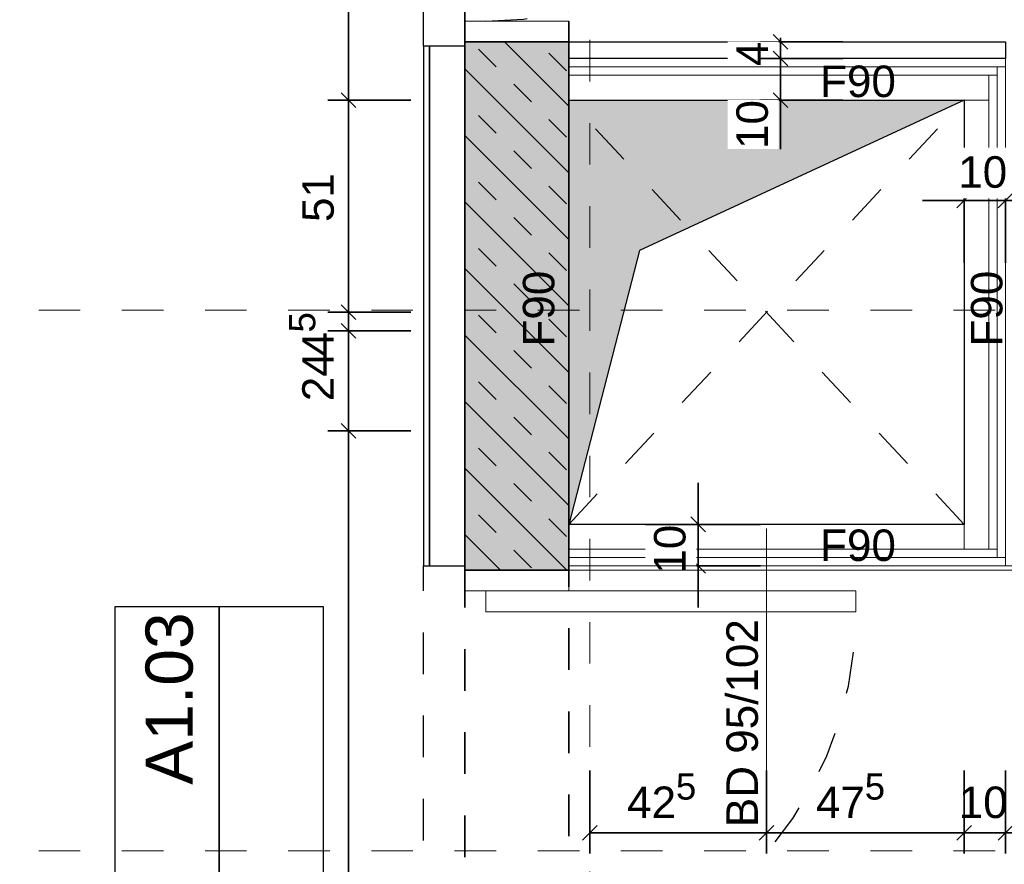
# Model space of a CAD drawing. Header units: metres. Extents: x -13 to 93, y -119 to 25.
# Tile 585 of 656: x 6.28 to 8.65, y -23.18 to -21.15. Entities that reach past the tile are written whole.
import ezdxf
from ezdxf.enums import TextEntityAlignment as Align

# ---------------------------------------------------------------- set-up
doc = ezdxf.new("R2010")
doc.units = ezdxf.units.M
doc.header["$LTSCALE"] = 0.00508
doc.header["$PDMODE"] = 1
doc.header["$PDSIZE"] = -2
for name, pattern in [('STYLE_06', [1.0537, 0.590515, -0.19684, 0.069505, -0.19684]), ('STYLE_11', [0.393677, 0.196838, -0.196838]), ('STYLE_12', [0.20828, 0.069425, -0.138855])]:
    doc.linetypes.add(name, pattern=pattern)
doc.layers.get('0').update_dxf_attribs({"lineweight": 18})
for name, color, linetype, lineweight in [('3-4-0 Innenwände', 7, 'Continuous', 35), ('3-4-0-1 IW Beton', 7, 'Continuous', 35), ('3-4-2-2 NTragIW GK', 7, 'Continuous', 35), ('3-4-4 ITüren', 7, 'Continuous', 25), ('3-4-5 IWBekleidungen', 7, 'Continuous', 25), ('3-4-9 WSonstiges VED', 7, 'STYLE_11', 25), ('3-5-1-1 DeckenDurchb', 7, 'Continuous', 25), ('3-5-1-1 DeckenDurchb VED', 7, 'STYLE_11', 25), ('6-1-0 Ausstattung', 7, 'Continuous', 25), ('Bemaßung', 7, 'Continuous', 18), ('Keine', 7, 'Continuous', 18), ('Plan-Achse', 1, 'STYLE_06', 18), ('Plan-Achsen-Fassade', 1, 'STYLE_06', 18), ('Plan-Raumstempel', 7, 'Continuous', 13), ('Plan-Text-Hinweis', 7, 'Continuous', 13), ('Plan-Text-Kerne', 7, 'Continuous', 13)]:
    doc.layers.add(name, color=color, linetype=linetype, lineweight=lineweight)
doc.layers.get('0').freeze()
doc.styles.add('Arial', font='ARIAL.TTF')
doc.dimstyles.new('MTZ_200', dxfattribs={"dimtxt": 0.075762, "dimasz": 0.000706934, "dimexe": 0.001, "dimexo": 0.003, "dimgap": 0.0001, "dimtad": 1, "dimdec": 4, "dimzin": 11, "dimtxsty": 'Arial', "dimblk": 'VW_SLASH', "dimcen": 0, "dimdle": 0.001, "dimazin": 0, "dimtfac": 1, "dimtdec": 4, "dimtix": 1, "dimtmove": 0, "dimatfit": 0, "dimldrblk": 'VW_FILLEDARROW', "dimfxl": 0, "dimfrac": 2, "dimtolj": 1, "dimtzin": 11, "dimarcsym": 0})

# ---------------------------------------------------------------- blocks, each defined once
blk = doc.blocks.new('*U552')
at = {"layer": '3-5-1-1 DeckenDurchb VED'}
for p, q in [((0.9, -4.415), (-0.05, -3.395)), ((-0.05, -4.415), (0.9, -3.395))]:
    blk.add_line(p, q, dxfattribs=at)
blk.add_lwpolyline([(-0.05, -3.395), (0.9, -3.395), (0.9, -4.415), (-0.05, -4.415)], close=True, dxfattribs=at)
blk = doc.blocks.new('kern_DD_e0-e4_standard')
at = {"layer": '3-5-1-1 DeckenDurchb VED', "color": 7}
blk.add_blockref('*U552', (0, 0), dxfattribs=at)
blk = doc.blocks.new('*D397')
at = {"layer": 'Bemaßung', "color": 0, "linetype": 'Continuous', "lineweight": -2}
for p, q in [((0.2607, -4.415), (0.2607, -4.315)), ((0.4107, -4.415), (0.2107, -4.415)), ((0.2607, -4.415), (0.2607, -4.515)), ((0.4107, -4.515), (0.2107, -4.515)), ((0.2607, -4.515), (0.2607, -4.615))]:
    blk.add_line(p, q, dxfattribs=at)
at = {"layer": 'Bemaßung', "color": 0, "linetype": 'Continuous', "lineweight": 20}
for p, q in [((0.243, -4.3973), (0.2784, -4.4327)), ((0.2784, -4.5327), (0.243, -4.4973))]:
    blk.add_line(p, q, dxfattribs=at)
at = {"layer": 'Defpoints', "color": 0, "lineweight": 0}
for p in [(0.7387, -4.415), (0.8387, -4.515)]:
    blk.add_point(p, dxfattribs=at)
at = {"color": 0, "linetype": 'Continuous', "lineweight": -2}
blk.add_wipeout([(0.2561, -4.5337), (0.2561, -4.4163), (0.134, -4.4163), (0.134, -4.5337)], dxfattribs=at).dxf.layer = 'Bemaßung'
at = {"layer": 'Defpoints', "color": 0, "lineweight": 0}
blk.add_point((0.2607, -4.515), dxfattribs=at)
at = {"layer": 'Bemaßung', "color": 0, "insert": (0.1545, -4.5337), "char_height": 0.07576, "attachment_point": 1, "rotation": 90, "line_spacing_factor": 0.967741, "style": 'Arial'}
blk.add_mtext('10', dxfattribs=at)
blk = doc.blocks.new('VW_FILLEDARROW')
at = {"color": 0, "lineweight": -2}
blk.add_solid([(0, 0), (0, 0), (0, 0)], dxfattribs=at)
blk = doc.blocks.new('VW_SLASH')
at = {"color": 0, "linetype": 'ByBlock', "lineweight": -2}
blk.add_line((0, 0), (-1, 0), dxfattribs=at)
at = {"color": 0, "linetype": 'ByBlock', "lineweight": 20}
blk.add_line((0, 0), (0, 0), dxfattribs=at)
blk = doc.blocks.new('*D398')
at = {"layer": 'Bemaßung', "color": 0, "linetype": 'Continuous', "lineweight": 20}
for p, q in [((0.4764, -3.2727), (0.441, -3.2373)), ((0.441, -3.2773), (0.4764, -3.3127))]:
    blk.add_line(p, q, dxfattribs=at)
at = {"layer": 'Bemaßung', "color": 0, "linetype": 'Continuous', "lineweight": -2}
for p, q in [((0.6087, -3.255), (0.4087, -3.255)), ((0.4587, -3.295), (0.4587, -3.245)), ((0.4587, -3.305), (0.4587, -3.255)), ((0.4587, -3.255), (0.4587, -3.3132)), ((0.4587, -3.255), (0.4587, -3.295)), ((0.6087, -3.295), (0.4087, -3.295))]:
    blk.add_line(p, q, dxfattribs=at)
at = {"layer": 'Defpoints', "color": 0, "lineweight": 0}
for p in [(0.8507, -3.255), (0.8499, -3.295)]:
    blk.add_point(p, dxfattribs=at)
at = {"color": 0, "linetype": 'Continuous', "lineweight": -2}
blk.add_wipeout([(0.4541, -3.3132), (0.4541, -3.2546), (0.332, -3.2546), (0.332, -3.3132)], dxfattribs=at).dxf.layer = 'Bemaßung'
at = {"layer": 'Defpoints', "color": 0, "lineweight": 0}
blk.add_point((0.4587, -3.255), dxfattribs=at)
at = {"layer": 'Bemaßung', "color": 0, "insert": (0.3526, -3.3132), "char_height": 0.0758, "attachment_point": 1, "rotation": 90, "line_spacing_factor": 0.967741, "style": 'Arial'}
blk.add_mtext('4', dxfattribs=at)
blk = doc.blocks.new('*U399')
at = {"layer": '3-5-1-1 DeckenDurchb', "linetype": 'Continuous', "lineweight": 0}
blk.add_hatch(color=19, dxfattribs=at).paths.add_polyline_path([(-0.05, -4.415), (-0.05, -3.395), (0.9, -3.395), (0.1196, -3.7566)])
at = {"layer": '3-5-1-1 DeckenDurchb'}
for points in [[(-0.05, -4.415), (-0.05, -3.395), (0.9, -3.395), (0.1196, -3.7566)], [(-0.05, -3.395), (0.9, -3.395), (0.9, -4.415), (-0.05, -4.415)]]:
    blk.add_lwpolyline(points, close=True, dxfattribs=at)
blk = doc.blocks.new('*D400')
at = {"layer": 'Bemaßung', "color": 0, "linetype": 'Continuous', "lineweight": -2}
for p, q in [((0.4587, -3.295), (0.4587, -3.245)), ((0.6087, -3.295), (0.4087, -3.295)), ((0.4587, -3.395), (0.4587, -3.295)), ((0.6087, -3.395), (0.4087, -3.395)), ((0.4587, -3.445), (0.4587, -3.395)), ((0.4587, -3.395), (0.4587, -3.5125))]:
    blk.add_line(p, q, dxfattribs=at)
at = {"layer": 'Bemaßung', "color": 0, "linetype": 'Continuous', "lineweight": 20}
for p, q in [((0.4764, -3.3127), (0.441, -3.2773)), ((0.441, -3.3773), (0.4764, -3.4127))]:
    blk.add_line(p, q, dxfattribs=at)
at = {"layer": 'Defpoints', "color": 0, "lineweight": 0}
for p in [(0.8499, -3.295), (0.8499, -3.395)]:
    blk.add_point(p, dxfattribs=at)
at = {"color": 0, "linetype": 'Continuous', "lineweight": -2}
blk.add_wipeout([(0.4541, -3.5125), (0.4541, -3.395), (0.332, -3.395), (0.332, -3.5125)], dxfattribs=at).dxf.layer = 'Bemaßung'
at = {"layer": 'Defpoints', "color": 0, "lineweight": 0}
blk.add_point((0.4587, -3.395), dxfattribs=at)
at = {"layer": 'Bemaßung', "color": 0, "insert": (0.3526, -3.5125), "char_height": 0.07576, "attachment_point": 1, "rotation": 90, "line_spacing_factor": 0.967741, "style": 'Arial'}
blk.add_mtext('10', dxfattribs=at)
blk = doc.blocks.new('*D401')
at = {"layer": 'Bemaßung', "color": 0, "linetype": 'Continuous', "lineweight": -2}
for p, q in [((0.9, -3.7861), (0.9, -3.5861)), ((1, -3.7861), (1, -3.5861)), ((0.9, -3.6361), (0.8, -3.6361)), ((1, -3.6361), (0.9, -3.6361)), ((1, -3.6361), (1.1, -3.6361))]:
    blk.add_line(p, q, dxfattribs=at)
at = {"layer": 'Bemaßung', "color": 0, "linetype": 'Continuous', "lineweight": 20}
for p, q in [((0.8823, -3.6537), (0.9177, -3.6184)), ((1.0177, -3.6184), (0.9823, -3.6537))]:
    blk.add_line(p, q, dxfattribs=at)
at = {"layer": 'Defpoints', "color": 0, "lineweight": 0}
for p in [(0.9, -3.7834), (1, -3.7834)]:
    blk.add_point(p, dxfattribs=at)
at = {"color": 0, "linetype": 'Continuous', "lineweight": -2}
blk.add_wipeout([(0.8861, -3.6314), (1.0036, -3.6314), (1.0036, -3.5094), (0.8861, -3.5094)], dxfattribs=at).dxf.layer = 'Bemaßung'
at = {"layer": 'Defpoints', "color": 0, "lineweight": 0}
blk.add_point((0.9, -3.6361), dxfattribs=at)
at = {"layer": 'Bemaßung', "color": 0, "insert": (0.8861, -3.5299), "char_height": 0.07576, "attachment_point": 1, "line_spacing_factor": 0.967741, "style": 'Arial'}
blk.add_mtext('10', dxfattribs=at)
blk = doc.blocks.new('*D430')
at = {"layer": 'Bemaßung', "color": 0, "linetype": 'Continuous', "lineweight": -2}
for p, q in [((0.425, -5.0067), (0.425, -5.2067)), ((0.9, -5.0067), (0.9, -5.2067)), ((0.475, -5.1567), (0.425, -5.1567)), ((0.425, -5.1567), (0.9, -5.1567)), ((0.9, -5.1567), (0.5439, -5.1567)), ((0.9, -5.1567), (0.85, -5.1567))]:
    blk.add_line(p, q, dxfattribs=at)
at = {"layer": 'Bemaßung', "color": 0, "linetype": 'Continuous', "lineweight": 20}
for p, q in [((0.4427, -5.139), (0.4073, -5.1743)), ((0.8823, -5.1743), (0.9177, -5.139))]:
    blk.add_line(p, q, dxfattribs=at)
at = {"layer": 'Defpoints', "color": 0, "lineweight": 0}
for p in [(0.9, -4.3255), (0.425, -4.425), (0.425, -5.1567)]:
    blk.add_point(p, dxfattribs=at)
at = {"layer": 'Bemaßung', "color": 0, "line_spacing_factor": 0.967741, "style": 'Arial'}
for s, insert, char_height, attachment_point in [('5', (0.6856, -5.0138), 0.0631, 2), ('47', (0.5439, -5.0455), 0.07576, 1)]:
    blk.add_mtext(s, dxfattribs=dict(at, insert=insert, char_height=char_height, attachment_point=attachment_point))
blk = doc.blocks.new('*D431')
at = {"layer": 'Bemaßung', "color": 0, "linetype": 'Continuous', "lineweight": -2}
for p, q in [((0.9, -5.0067), (0.9, -5.2067)), ((1, -5.0067), (1, -5.2067)), ((0.9, -5.1567), (0.8, -5.1567)), ((0.9, -5.1567), (1, -5.1567)), ((1, -5.1567), (1.1, -5.1567))]:
    blk.add_line(p, q, dxfattribs=at)
at = {"layer": 'Bemaßung', "color": 0, "linetype": 'Continuous', "lineweight": 20}
for p, q in [((0.8823, -5.1743), (0.9177, -5.139)), ((1.0177, -5.139), (0.9823, -5.1743))]:
    blk.add_line(p, q, dxfattribs=at)
at = {"layer": 'Defpoints', "color": 0, "lineweight": 0}
for p in [(0.9, -4.3255), (1, -4.43), (1, -5.1567)]:
    blk.add_point(p, dxfattribs=at)
at = {"layer": 'Bemaßung', "color": 0, "insert": (0.8872, -5.0455), "char_height": 0.07576, "attachment_point": 1, "line_spacing_factor": 0.967741, "style": 'Arial'}
blk.add_mtext('10', dxfattribs=at)
blk = doc.blocks.new('*D432')
at = {"layer": 'Bemaßung', "color": 0, "linetype": 'Continuous', "lineweight": -2}
for p, q in [((1, -5.0067), (1, -5.2067)), ((2.145, -5.0067), (2.145, -5.2067)), ((1.05, -5.1567), (1, -5.1567)), ((1, -5.1567), (2.145, -5.1567)), ((2.145, -5.1567), (2.095, -5.1567))]:
    blk.add_line(p, q, dxfattribs=at)
at = {"layer": 'Bemaßung', "color": 0, "linetype": 'Continuous', "lineweight": 20}
for p, q in [((1.0177, -5.139), (0.9823, -5.1743)), ((2.1273, -5.1743), (2.1627, -5.139))]:
    blk.add_line(p, q, dxfattribs=at)
at = {"layer": 'Defpoints', "color": 0, "lineweight": 0}
for p in [(1, -4.43), (2.145, -4.4941), (1, -5.1567)]:
    blk.add_point(p, dxfattribs=at)
at = {"layer": 'Bemaßung', "color": 0, "line_spacing_factor": 0.967741, "style": 'Arial'}
for s, insert, char_height, attachment_point in [('5', (1.7218, -5.0138), 0.0631, 2), ('1,14', (1.4922, -5.0455), 0.07576, 1)]:
    blk.add_mtext(s, dxfattribs=dict(at, insert=insert, char_height=char_height, attachment_point=attachment_point))
blk = doc.blocks.new('*D433')
at = {"layer": 'Bemaßung', "color": 0, "linetype": 'Continuous', "lineweight": -2}
for p, q in [((-0.5801, -3.95), (-0.5801, -3.9)), ((-0.4301, -3.95), (-0.6301, -3.95)), ((-0.5801, -4.19), (-0.5801, -3.95)), ((-0.4301, -4.19), (-0.6301, -4.19)), ((-0.5801, -4.24), (-0.5801, -4.19))]:
    blk.add_line(p, q, dxfattribs=at)
at = {"layer": 'Bemaßung', "color": 0, "linetype": 'Continuous', "lineweight": 20}
for p, q in [((-0.5625, -3.9677), (-0.5978, -3.9323)), ((-0.5978, -4.1723), (-0.5625, -4.2077))]:
    blk.add_line(p, q, dxfattribs=at)
at = {"layer": 'Defpoints', "color": 0, "lineweight": 0}
for p in [(3.29, -3.95), (-0.5801, -4.19), (3.29, -4.19)]:
    blk.add_point(p, dxfattribs=at)
at = {"layer": 'Bemaßung', "color": 0, "insert": (-0.6913, -4.119), "char_height": 0.07576, "attachment_point": 1, "rotation": 90, "line_spacing_factor": 0.967741, "style": 'Arial'}
blk.add_mtext('24', dxfattribs=at)
blk = doc.blocks.new('*D434')
at = {"layer": 'Bemaßung', "color": 0, "linetype": 'Continuous', "lineweight": -2}
for p, q in [((-0.5801, -3.95), (-0.5801, -3.85)), ((-0.4301, -3.905), (-0.6301, -3.905)), ((-0.5801, -3.95), (-0.5801, -3.905)), ((-0.5801, -3.905), (-0.5801, -4.005)), ((-0.4301, -3.95), (-0.6301, -3.95))]:
    blk.add_line(p, q, dxfattribs=at)
at = {"layer": 'Bemaßung', "color": 0, "linetype": 'Continuous', "lineweight": 20}
for p, q in [((-0.5625, -3.9227), (-0.5978, -3.8873)), ((-0.5978, -3.9323), (-0.5625, -3.9677))]:
    blk.add_line(p, q, dxfattribs=at)
at = {"layer": 'Defpoints', "color": 0, "lineweight": 0}
for p in [(-0.5801, -3.905), (0.9, -3.905), (3.29, -3.95)]:
    blk.add_point(p, dxfattribs=at)
at = {"layer": 'Bemaßung', "color": 0, "rotation": 90, "line_spacing_factor": 0.967741, "style": 'Arial'}
for s, insert, char_height, attachment_point in [('5', (-0.723, -3.9293), 0.0631, 2), ('4', (-0.6913, -4.0117), 0.0758, 1)]:
    blk.add_mtext(s, dxfattribs=dict(at, insert=insert, char_height=char_height, attachment_point=attachment_point))
blk = doc.blocks.new('*D435')
at = {"layer": 'Bemaßung', "color": 0, "linetype": 'Continuous', "lineweight": -2}
for p, q in [((-0.5801, -3.395), (-0.5801, -3.345)), ((-0.4301, -3.395), (-0.6301, -3.395)), ((-0.5801, -3.905), (-0.5801, -3.395)), ((-0.4301, -3.905), (-0.6301, -3.905)), ((-0.5801, -3.955), (-0.5801, -3.905))]:
    blk.add_line(p, q, dxfattribs=at)
at = {"layer": 'Bemaßung', "color": 0, "linetype": 'Continuous', "lineweight": 20}
for p, q in [((-0.5625, -3.4127), (-0.5978, -3.3773)), ((-0.5978, -3.8873), (-0.5625, -3.9227))]:
    blk.add_line(p, q, dxfattribs=at)
at = {"layer": 'Defpoints', "color": 0, "lineweight": 0}
for p in [(0.9, -3.395), (-0.5801, -3.905), (0.9, -3.905)]:
    blk.add_point(p, dxfattribs=at)
at = {"layer": 'Bemaßung', "color": 0, "insert": (-0.6913, -3.688), "char_height": 0.07576, "attachment_point": 1, "rotation": 90, "line_spacing_factor": 0.967741, "style": 'Arial'}
blk.add_mtext('51', dxfattribs=at)
blk = doc.blocks.new('*D436')
at = {"layer": 'Bemaßung', "color": 0, "linetype": 'Continuous', "lineweight": 20}
for p, q in [((-0.5625, -1.6827), (-0.5978, -1.6473)), ((-0.5978, -3.3773), (-0.5625, -3.4127))]:
    blk.add_line(p, q, dxfattribs=at)
at = {"layer": 'Bemaßung', "color": 0, "linetype": 'Continuous', "lineweight": -2}
for p, q in [((-0.4301, -1.665), (-0.6301, -1.665)), ((-0.5801, -1.715), (-0.5801, -1.665)), ((-0.5801, -1.665), (-0.5801, -3.395)), ((-0.5801, -3.395), (-0.5801, -3.345)), ((-0.4301, -3.395), (-0.6301, -3.395))]:
    blk.add_line(p, q, dxfattribs=at)
at = {"layer": 'Defpoints', "color": 0, "lineweight": 0}
for p in [(-0.5801, -1.665), (3.23, -1.665), (0.9, -3.395)]:
    blk.add_point(p, dxfattribs=at)
at = {"layer": 'Bemaßung', "color": 0, "insert": (-0.6913, -2.7031), "char_height": 0.07576, "attachment_point": 1, "rotation": 90, "line_spacing_factor": 0.967741, "style": 'Arial'}
blk.add_mtext('1,73', dxfattribs=at)
blk = doc.blocks.new('*D438')
at = {"layer": 'Bemaßung', "color": 0, "linetype": 'Continuous', "lineweight": -2}
for p, q in [((-0.5801, -4.19), (-0.5801, -4.14)), ((-0.4301, -4.19), (-0.6301, -4.19)), ((-0.5801, -7.55), (-0.5801, -4.19)), ((-0.4301, -7.55), (-0.6301, -7.55)), ((-0.5801, -7.6), (-0.5801, -7.55))]:
    blk.add_line(p, q, dxfattribs=at)
at = {"layer": 'Bemaßung', "color": 0, "linetype": 'Continuous', "lineweight": 20}
for p, q in [((-0.5625, -4.2077), (-0.5978, -4.1723)), ((-0.5978, -7.5323), (-0.5625, -7.5677))]:
    blk.add_line(p, q, dxfattribs=at)
at = {"layer": 'Defpoints', "color": 0, "lineweight": 0}
for p in [(3.6399, -4.19), (-0.5801, -7.55), (2.2072, -7.55)]:
    blk.add_point(p, dxfattribs=at)
at = {"layer": 'Bemaßung', "color": 0, "insert": (-0.6913, -5.8358), "char_height": 0.07576, "attachment_point": 1, "rotation": 90, "line_spacing_factor": 0.967741, "style": 'Arial'}
blk.add_mtext('3,36', dxfattribs=at)
blk = doc.blocks.new('*D443')
at = {"layer": 'Bemaßung', "color": 0, "linetype": 'Continuous', "lineweight": -2}
for p, q in [((0, -5.0067), (0, -5.2067)), ((0.425, -5.0067), (0.425, -5.2067)), ((0, -5.1567), (0.05, -5.1567)), ((0, -5.1567), (0.2558, -5.1567)), ((0.425, -5.1567), (0, -5.1567)), ((0.375, -5.1567), (0.425, -5.1567))]:
    blk.add_line(p, q, dxfattribs=at)
at = {"layer": 'Bemaßung', "color": 0, "linetype": 'Continuous', "lineweight": 20}
for p, q in [((0.0177, -5.139), (-0.0177, -5.1743)), ((0.4073, -5.1743), (0.4427, -5.139))]:
    blk.add_line(p, q, dxfattribs=at)
at = {"layer": 'Defpoints', "color": 0, "lineweight": 0}
for p in [(0.425, -4.275), (0, -4.415), (0.425, -5.1567)]:
    blk.add_point(p, dxfattribs=at)
at = {"layer": 'Bemaßung', "color": 0, "line_spacing_factor": 0.967741, "style": 'Arial'}
for s, insert, char_height, attachment_point in [('5', (0.2316, -5.0138), 0.0631, 2), ('42', (0.0899, -5.0455), 0.07576, 1)]:
    blk.add_mtext(s, dxfattribs=dict(at, insert=insert, char_height=char_height, attachment_point=attachment_point))
blk = doc.blocks.new('*U449')
at = {"layer": '3-4-4 ITüren', "color": 7, "linetype": 'Continuous', "lineweight": 18}
for points in [[(-0.3, -2.215), (-0.05, -2.215), (-0.05, -2.265), (-0.3, -2.265)], [(-0.25, -2.265), (0.6399, -2.265), (0.6399, -2.315), (-0.25, -2.315)], [(-0.3, -3.205), (-0.05, -3.205), (-0.05, -3.255), (-0.3, -3.255)]]:
    blk.add_lwpolyline(points, close=True, dxfattribs=at)
at = {"layer": 'Bemaßung', "linetype": 'STYLE_12', "lineweight": 25}
blk.add_arc((-0.25, -2.315), 0.89, 270, 0, dxfattribs=at)
blk = doc.blocks.new('*U450')
at = {"layer": '3-4-4 ITüren', "color": 7, "linetype": 'Continuous', "lineweight": 18}
for points in [[(-0.3, -4.525), (-0.05, -4.525), (-0.05, -4.575), (-0.3, -4.575)], [(-0.25, -4.575), (0.6399, -4.575), (0.6399, -4.625), (-0.25, -4.625)], [(-0.3, -5.515), (-0.05, -5.515), (-0.05, -5.565), (-0.3, -5.565)]]:
    blk.add_lwpolyline(points, close=True, dxfattribs=at)
at = {"layer": 'Bemaßung', "linetype": 'STYLE_12', "lineweight": 25}
blk.add_arc((-0.25, -4.625), 0.89, 270, 0, dxfattribs=at)
blk = doc.blocks.new('S_Türnr')
at = {"layer": 'Plan-Text-Hinweis', "color": 7, "linetype": 'Continuous', "lineweight": 25}
for points in [[(-0.4, 0.25), (0.4, 0.25), (0.4, 0), (-0.4, 0)], [(-0.4, 0), (0.4, 0), (0.4, -0.25), (-0.4, -0.25)]]:
    blk.add_lwpolyline(points, close=True, dxfattribs=at)
at = {"layer": 'Keine', "color": 0, "flags": 1}
blk.add_attdef('Plannummer', (-0.4, -0.4546), '', height=0.1136, dxfattribs=at)
at = {"layer": 'Plan-Raumstempel', "color": 7, "style": 'Arial'}
for tag, p in [('Türnummer', (0.3857, 0.1768)), ('Brand', (0.3857, -0.0745))]:
    blk.add_attdef(tag, text='', height=0.1136, dxfattribs=at).set_placement(p, align=Align.TOP_RIGHT)
blk = doc.blocks.new('kern_d-gross+h-normal (2D)')
at = {"layer": '3-4-0-1 IW Beton', "linetype": 'Continuous', "lineweight": 0}
blk.add_hatch(color=255, dxfattribs=at).paths.add_polyline_path([(-0.3, -3.255), (-0.05, -3.255), (-0.05, -4.525), (-0.3, -4.525)])
at = {"layer": '3-4-0-1 IW Beton', "linetype": 'Continuous', "lineweight": 13}
h = blk.add_hatch(dxfattribs=at)
h.set_pattern_fill('STAHLBETON_1_50', angle=-90, style=0, pattern_type=2)
h.set_pattern_definition([(-45, (0, 0), (1e-17, -0.16), []), (-45, (5e-18, -0.08), (1e-17, -0.16), [0.06, -0.06])])
h.paths.add_polyline_path([(-0.3, -3.255), (-0.05, -3.255), (-0.05, -4.525), (-0.3, -4.525)])
at = {"layer": '3-4-0 Innenwände', "linetype": 'STYLE_12'}
for p, q in [((-0.3, -3.265), (-0.3, -2.205)), ((-0.05, -2.205), (-0.05, -3.265)), ((-0.3, -4.515), (-0.3, -5.565)), ((-0.05014648, -5.565), (-0.05014648, -4.515))]:
    blk.add_line(p, q, dxfattribs=at)
at = {"layer": '3-4-0-1 IW Beton'}
for p, q in [((-0.3, -3.255), (-0.3, -4.525)), ((-0.3, -3.255), (-0.05, -3.255)), ((-0.05, -3.255), (-0.05, -4.525)), ((-0.3, -4.525), (-0.05, -4.525))]:
    blk.add_line(p, q, dxfattribs=at)
at = {"layer": '3-4-2-2 NTragIW GK', "color": 7, "linetype": 'Continuous', "lineweight": 18}
for points in [[(-0.05, -3.315), (1, -3.315), (1, -3.295), (-0.05, -3.295)], [(-0.05, -3.335), (0.98, -3.335), (0.98, -3.315), (-0.05, -3.315)], [(-0.05, -3.335), (0.96, -3.335), (0.96, -3.395), (-0.05, -3.395)], [(0.96, -3.335), (0.96, -4.475), (0.98, -4.475), (0.98, -3.335)], [(0.98, -3.315), (0.98, -4.495), (1, -4.495), (1, -3.315)], [(0.96, -3.395), (0.96, -4.475), (0.9, -4.475), (0.9, -3.395)], [(0.9, -4.475), (-0.05, -4.475), (-0.05, -4.415), (0.9, -4.415)], [(0.98, -4.475), (-0.05, -4.475), (-0.05, -4.495), (0.98, -4.495)], [(1, -4.495), (-0.05, -4.495), (-0.05, -4.515), (1, -4.515)]]:
    blk.add_lwpolyline(points, close=True, dxfattribs=at)
at = {"layer": '6-1-0 Ausstattung'}
blk.add_lwpolyline([(-0.05, -3.255), (1, -3.255), (1, -3.295), (-0.05, -3.295)], close=True, dxfattribs=at)
at = {"layer": 'Plan-Text-Kerne', "color": 7, "char_height": 0.075762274, "attachment_point": 1, "rotation": 90, "line_spacing_factor": 0.970546, "style": 'Arial'}
for insert in [(-0.16080737, -3.98748105), (-0.16080737, -3.98748105), (0.91654176, -3.98748105)]:
    blk.add_mtext('F90\\P', dxfattribs=dict(at, insert=insert))
at = {"layer": 'Bemaßung', "color": 7, "linetype": 'Continuous', "lineweight": 18}
for base, p2, override, picture, middle in [((-0.58014648, -3.905), (0.9, -3.905), {"dimtxt": 0.001515, "dimgap": 0.01, "dimdec": 3, "dimlfac": 50, "dimpost": '<>m', "dimtxsty": 'Arial', "dimtix": 0, "dimtmove": 2}, '*D434', (-0.59014648, -3.905)), ((-0.58014648, -4.19), (3.29, -4.19), {"dimtxt": 0.001515, "dimgap": 0.01, "dimdec": 3, "dimlfac": 50, "dimpost": '<>m', "dimtxsty": 'Arial', "dimtmove": 2}, '*D433', (-0.59014648, -4.06022116))]:
    dim = blk.add_linear_dim(base=base, p1=(3.29, -3.95), p2=p2, angle=90, dimstyle='MTZ_200', override=override, dxfattribs=at)
    dim.commit()
    dim.dimension.update_dxf_attribs({"geometry": picture, "text_midpoint": middle, "dimtype": 160})
blk.add_wipeout([(0.43041528, -5.14309891), (0.43041528, -4.6432128), (0.30835417, -4.6432128), (0.30835417, -5.14309891)]).dxf.layer = 'Bemaßung'
at = {"layer": 'Bemaßung', "insert": (0.32854745, -5.14309891), "char_height": 0.0757622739, "attachment_point": 1, "rotation": 90, "line_spacing_factor": 0.970546, "style": 'Arial'}
blk.add_mtext('{\\C7;\\lBD 95/102}', dxfattribs=at)
at = {"layer": 'Bemaßung', "color": 7, "linetype": 'Continuous', "lineweight": 18}
dim = blk.add_linear_dim(base=(0.45872627, -3.255), p1=(0.84985352, -3.295), p2=(0.85068779, -3.255), angle=90, dimstyle='MTZ_200', override={"dimtxt": 0.001515, "dimgap": 0.005, "dimdec": 3, "dimlfac": 50, "dimpost": '<>m', "dimtxsty": 'Arial', "dimtix": 0, "dimtmove": 2}, dxfattribs=at)
dim.commit()
dim.dimension.update_dxf_attribs({"geometry": '*D398', "text_midpoint": (0.45872627, -3.235)})
dim = blk.add_linear_dim(base=(0.26070768, -4.515), p1=(0.73872627, -4.415), p2=(0.83872627, -4.515), angle=90, dimstyle='MTZ_200', override={"dimtxt": 0.001515, "dimgap": 0.005, "dimdec": 3, "dimlfac": 50, "dimpost": '<>m', "dimtxsty": 'Arial', "dimtmove": 2}, dxfattribs=at)
dim.commit()
dim.dimension.update_dxf_attribs({"geometry": '*D397', "text_midpoint": (0.25570768, -4.475), "dimtype": 160})
at = {"layer": '3-4-5 IWBekleidungen', "color": 7, "linetype": 'Continuous', "lineweight": 18}
blk.add_lwpolyline([(-0.05014648, -4.515), (-0.05014648, -4.525), (3.385, -4.525), (3.385, -4.515)], close=True, dxfattribs=at)
at = {"layer": 'Bemaßung'}
blk.add_line((0.425, -4.42504786), (0.425, -5.17137073), dxfattribs=at)
at = {"layer": '3-4-4 ITüren', "color": 7}
blk.add_blockref('*U450', (0, 0), dxfattribs=at)
at = {"layer": '3-5-1-1 DeckenDurchb', "color": 7}
blk.add_blockref('*U399', (0, 0), dxfattribs=at)
at = {"layer": 'Plan-Text-Kerne', "color": 7, "char_height": 0.075762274, "attachment_point": 1, "line_spacing_factor": 0.970546, "style": 'Arial'}
for insert in [(0.55383685, -3.31188729), (0.55383685, -4.42741835)]:
    blk.add_mtext('F90\\P', dxfattribs=dict(at, insert=insert))
at = {"layer": 'Bemaßung', "color": 7, "linetype": 'Continuous', "lineweight": 18}
dim = blk.add_linear_dim(base=(-0.58014648, -7.55), p1=(3.63985352, -4.19), p2=(2.20724185, -7.55), angle=90, dimstyle='MTZ_200', override={"dimtxt": 0.001515, "dimgap": 0.01, "dimdec": 3, "dimlfac": 50, "dimpost": '<>m', "dimtxsty": 'Arial', "dimtmove": 2}, dxfattribs=at)
dim.commit()
dim.dimension.update_dxf_attribs({"geometry": '*D438', "text_midpoint": (-0.59014648, -5.73309631), "dimtype": 160})
for base, p1, p2, override, picture, middle in [((0.425, -5.1566510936), (0, -4.415), (0.425, -4.275047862), {"dimtxt": 0.001515, "dimgap": 0.01, "dimdec": 8, "dimlfac": 50, "dimpost": '<>m', "dimtxsty": 'Arial', "dimtix": 0, "dimtmove": 2}, '*D443', (0.9398535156, -5.1466510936)), ((0.425, -5.15665109), (0.9, -4.32548454), (0.425, -4.42504786), {"dimtxt": 0.001515, "dimgap": 0.01, "dimdec": 3, "dimlfac": 50, "dimpost": '<>m', "dimtxsty": 'Arial', "dimtix": 0, "dimtmove": 2}, '*D430', (-0.24014648, -5.14665109)), ((1, -5.15665109), (0.9, -4.32548454), (1, -4.43), {"dimtxt": 0.001515, "dimgap": 0.01, "dimdec": 3, "dimlfac": 50, "dimpost": '<>m', "dimtxsty": 'Arial', "dimtmove": 2}, '*D431', (0.94592549, -5.14665109)), ((1, -5.15665109), (2.145, -4.49414583), (1, -4.43), {"dimtxt": 0.001515, "dimgap": 0.01, "dimdec": 3, "dimlfac": 50, "dimpost": '<>m', "dimtxsty": 'Arial', "dimtmove": 2}, '*D432', (0.38084681, -5.14665109))]:
    dim = blk.add_linear_dim(base=base, p1=p1, p2=p2, dimstyle='MTZ_200', override=override, dxfattribs=at)
    dim.commit()
    dim.dimension.update_dxf_attribs({"geometry": picture, "text_midpoint": middle, "dimtype": 160})
dim = blk.add_linear_dim(base=(0.45872627, -3.395), p1=(0.84985352, -3.295), p2=(0.84985352, -3.395), angle=90, dimstyle='MTZ_200', override={"dimtxt": 0.001515, "dimgap": 0.005, "dimdec": 3, "dimlfac": 50, "dimpost": '<>m', "dimtxsty": 'Arial', "dimtix": 0, "dimtmove": 2}, dxfattribs=at)
dim.commit()
dim.dimension.update_dxf_attribs({"geometry": '*D400', "text_midpoint": (0.45872627, -3.345)})
at = {"layer": '3-4-4 ITüren', "color": 7}
blk.add_blockref('*U449', (0, 0), dxfattribs=at)
at = {"layer": 'Bemaßung', "color": 7, "linetype": 'Continuous', "lineweight": 18}
dim = blk.add_linear_dim(base=(-0.58014648, -1.665), p1=(0.9, -3.395), p2=(3.23, -1.665), angle=90, dimstyle='MTZ_200', override={"dimtxt": 0.001515, "dimgap": 0.01, "dimdec": 3, "dimlfac": 50, "dimpost": '<>m', "dimtxsty": 'Arial', "dimtmove": 2}, dxfattribs=at)
dim.commit()
dim.dimension.update_dxf_attribs({"geometry": '*D436', "text_midpoint": (-0.59014648, -0.7295109), "dimtype": 160})
dim = blk.add_linear_dim(base=(0.9, -3.63607015), p1=(1, -3.7833954), p2=(0.9, -3.7833954), dimstyle='MTZ_200', override={"dimtxt": 0.001515, "dimgap": 0.005, "dimdec": 3, "dimlfac": 50, "dimpost": '<>m', "dimtxsty": 'Arial', "dimtmove": 2}, dxfattribs=at)
dim.commit()
dim.dimension.update_dxf_attribs({"geometry": '*D401', "text_midpoint": (0.94485352, -3.63107015), "dimtype": 160})
dim = blk.add_linear_dim(base=(-0.58014648, -3.905), p1=(0.9, -3.395), p2=(0.9, -3.905), angle=90, dimstyle='MTZ_200', override={"dimtxt": 0.001515, "dimgap": 0.01, "dimdec": 3, "dimlfac": 50, "dimpost": '<>m', "dimtxsty": 'Arial', "dimtmove": 2}, dxfattribs=at)
dim.commit()
dim.dimension.update_dxf_attribs({"geometry": '*D435', "text_midpoint": (-0.59014648, -3.62921998), "dimtype": 160})

msp = doc.modelspace()

# ---------------------------------------------------------------- linework, layer by layer
at = {"layer": 'Plan-Achsen-Fassade', "color": 9}
for p, q in [((-0.475, -21.85), (13.475, -21.85)), ((-0.475, -23.15), (13.475, -23.15))]:
    msp.add_line(p, q, dxfattribs=at)

# ---------------------------------------------------------------- block references
at = {"layer": '3-4-0 Innenwände', "color": 7}
msp.add_blockref('kern_DD_e0-e4_standard', (7.65, -17.95), dxfattribs=at)

# ---------------------------------------------------------------- next in the draw order: wipeouts: each hides what was drawn before it
at = {"color": 7, "linetype": 'Continuous', "lineweight": 25}
msp.add_wipeout([(7.265, -22.465), (7.265, -21.215), (7.25, -21.215), (7.25, -22.465)], dxfattribs=at).dxf.layer = '3-4-5 IWBekleidungen'

# ---------------------------------------------------------------- next in the draw order: linework, layer by layer
at = {"layer": '3-4-5 IWBekleidungen', "color": 7, "linetype": 'Continuous', "lineweight": 25}
msp.add_lwpolyline([(7.265, -22.465), (7.265, -21.215), (7.25, -21.215), (7.25, -22.465)], close=True, dxfattribs=at)
at = {"layer": '3-4-9 WSonstiges VED', "color": 7}
for p, q in [((7.25, -21.215), (7.25, -20.155)), ((7.25, -23.525), (7.25, -22.465))]:
    msp.add_line(p, q, dxfattribs=at)

# ---------------------------------------------------------------- next in the draw order: wipeouts: each hides what was drawn before it
at = {"color": 7, "linetype": 'Continuous', "lineweight": 25}
msp.add_wipeout([(7.35, -22.465), (7.35, -21.215), (7.265, -21.215), (7.265, -22.465)], dxfattribs=at).dxf.layer = '3-4-5 IWBekleidungen'

# ---------------------------------------------------------------- next in the draw order: linework, layer by layer
at = {"layer": '3-4-5 IWBekleidungen', "color": 7, "linetype": 'Continuous', "lineweight": 25}
msp.add_lwpolyline([(7.35, -22.465), (7.35, -21.215), (7.265, -21.215), (7.265, -22.465)], close=True, dxfattribs=at)

# ---------------------------------------------------------------- next in the draw order: block references
at = {"layer": '3-4-0 Innenwände', "color": 6}
msp.add_blockref('kern_d-gross+h-normal (2D)', (7.65, -17.95), dxfattribs=at)

# ---------------------------------------------------------------- next in the draw order: linework, layer by layer
at = {"layer": 'Plan-Achse'}
msp.add_line((7.65, -118.5), (7.65, 6.75), dxfattribs=at)

# ---------------------------------------------------------------- next in the draw order: block references
at = {"layer": 'Plan-Text-Hinweis', "color": 7, "rotation": 90}
msp.add_blockref('S_Türnr', (6.75867106, -22.96233485), dxfattribs=at).add_auto_attribs({'Türnummer': 'A1.03'})

doc.saveas('drawing.dxf')
